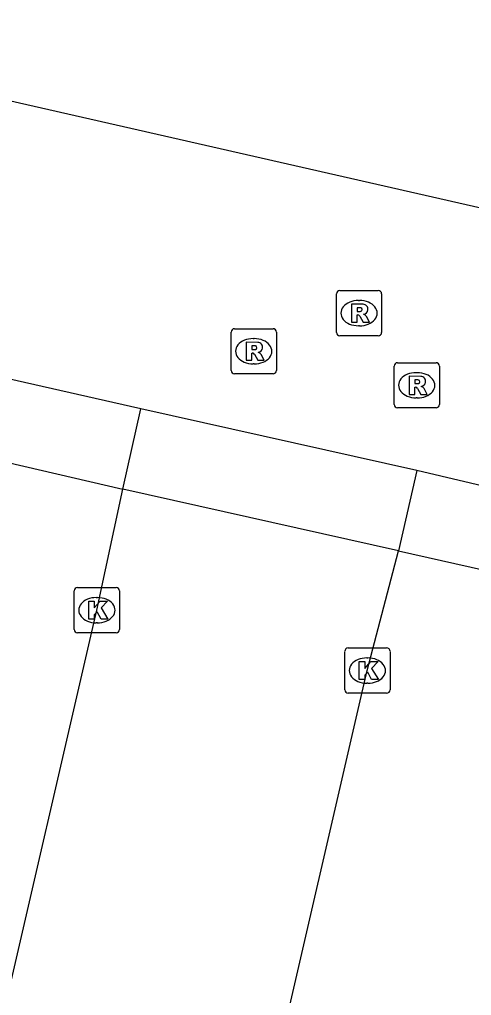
# Model space of a CAD drawing. Extents: x 162172 to 163187, y 382874 to 383684.
# Drawn here: x 162320.11 to 162330.1, y 383114.04 to 383135.64 of the extents above; entities that cross this region are included whole.
import ezdxf

# ---------------------------------------------------------------- set-up
doc = ezdxf.new("R2010")
doc.units = 0
for name, color, linetype in [('IMGEO_Kolk', 7, 'Continuous'), ('IMGEO_Rijbaan_lokaal_open', 7, 'Continuous'), ('IMGEO_Rioolput', 7, 'Continuous'), ('IMGEO_Voetpad_open', 7, 'Continuous')]:
    doc.layers.add(name, color=color, linetype=linetype)

msp = doc.modelspace()

# ---------------------------------------------------------------- linework, layer by layer
at = {"layer": 'IMGEO_Kolk'}
for p, q in [((162321.395, 383123.07), (162322.247, 383123.07)), ((162321.32, 383122.144), (162321.32, 383122.996)), ((162321.808, 383122.85), (162321.833, 383122.85)), ((162322.321, 383122.996), (162322.321, 383122.144)), ((162321.831, 383122.29), (162321.806, 383122.29)), ((162322.247, 383122.07), (162321.395, 383122.07)), ((162327.299, 383120.808), (162327.299, 383121.66)), ((162327.374, 383121.734), (162328.226, 383121.734)), ((162328.3, 383121.66), (162328.3, 383120.808)), ((162327.787, 383121.514), (162327.812, 383121.514)), ((162327.81, 383120.954), (162327.785, 383120.954)), ((162328.226, 383120.734), (162327.374, 383120.734))]:
    msp.add_line(p, q, dxfattribs=at)
for points in [[(162321.395, 383123.07), (162322.247, 383123.07)], [(162321.32, 383122.144), (162321.32, 383122.996)], [(162322.321, 383122.996), (162322.321, 383122.144)], [(162321.641, 383122.77), (162321.764, 383122.77), (162321.764, 383122.619), (162321.894, 383122.77), (162322.058, 383122.77), (162321.912, 383122.619), (162322.065, 383122.37), (162321.913, 383122.37), (162321.828, 383122.534), (162321.764, 383122.467), (162321.764, 383122.37), (162321.641, 383122.37), (162321.641, 383122.77)], [(162322.247, 383122.07), (162321.395, 383122.07)], [(162327.299, 383120.808), (162327.299, 383121.66)], [(162327.374, 383121.734), (162328.226, 383121.734)], [(162328.3, 383121.66), (162328.3, 383120.808)], [(162327.62, 383121.434), (162327.743, 383121.434), (162327.743, 383121.283), (162327.873, 383121.434), (162328.037, 383121.434), (162327.891, 383121.283), (162328.044, 383121.034), (162327.892, 383121.034), (162327.807, 383121.198), (162327.743, 383121.131), (162327.743, 383121.034), (162327.62, 383121.034), (162327.62, 383121.434)], [(162328.226, 383120.734), (162327.374, 383120.734)]]:
    msp.add_lwpolyline(points, dxfattribs=at)
for centre, start, end in [((162321.397, 383122.994), 91.552, 178.448), ((162321.397, 383122.994), 91.552, 178.448), ((162322.245, 383122.994), 1.552, 88.448), ((162322.245, 383122.994), 1.552, 88.448), ((162321.397, 383122.146), 181.552, 268.448), ((162321.397, 383122.146), 181.552, 268.448), ((162322.245, 383122.146), 271.552, 358.448), ((162322.245, 383122.146), 271.552, 358.448), ((162327.376, 383121.658), 91.552, 178.448), ((162327.376, 383121.658), 91.552, 178.448), ((162328.224, 383121.658), 1.552, 88.448), ((162328.224, 383121.658), 1.552, 88.448), ((162327.376, 383120.81), 181.552, 268.448), ((162327.376, 383120.81), 181.552, 268.448), ((162328.224, 383120.81), 271.552, 358.448), ((162328.224, 383120.81), 271.552, 358.448)]:
    msp.add_arc(centre, 0.0765, start, end, dxfattribs=at)
for centre, major_axis, ratio, start_param, end_param in [((162321.807, 383122.57), (-0.387, 0.002), 0.722429, 4.712389, 7.853982), ((162321.832, 383122.57), (-0.39, 0.002), 0.717154, 1.570796, 4.712389), ((162327.786, 383121.234), (-0.387, 0.002), 0.722429, 4.712389, 7.853982), ((162327.811, 383121.234), (-0.39, 0.002), 0.717154, 1.570796, 4.712389)]:
    msp.add_ellipse(centre, major_axis=major_axis, ratio=ratio, start_param=start_param, end_param=end_param, dxfattribs=at)
at = {"layer": 'IMGEO_Rijbaan_lokaal_open'}
for points in [[(162310.489, 383135.954), (162315.736, 383134.794), (162332.866, 383130.889), (162335.861, 383130.194)], [(162322.791, 383127.03), (162314.749, 383128.846), (162310.151, 383129.913)], [(162322.393, 383125.252), (162322.791, 383127.03)], [(162328.89, 383125.665), (162322.791, 383127.03)], [(162328.89, 383125.665), (162328.491, 383123.887)], [(162341.498, 383122.789), (162331.798, 383124.977), (162328.89, 383125.665)], [(162317.848, 383105.193), (162319.597, 383112.949), (162321.822, 383122.569), (162322.393, 383125.252)], [(162328.491, 383123.887), (162322.393, 383125.252)], [(162329.412, 383106.168), (162324.596, 383107.29), (162325.645, 383111.904), (162327.798, 383121.234), (162328.491, 383123.887)]]:
    msp.add_lwpolyline(points, dxfattribs=at)
at = {"layer": 'IMGEO_Rioolput'}
for p, q in [((162327.114, 383128.718), (162327.114, 383129.57)), ((162327.189, 383129.644), (162328.041, 383129.644)), ((162328.115, 383129.57), (162328.115, 383128.718)), ((162327.602, 383129.424), (162327.627, 383129.424)), ((162324.787, 383127.874), (162324.787, 383128.726)), ((162324.862, 383128.8), (162325.714, 383128.8)), ((162325.788, 383128.726), (162325.788, 383127.874)), ((162327.625, 383128.864), (162327.6, 383128.864)), ((162325.275, 383128.58), (162325.3, 383128.58)), ((162328.041, 383128.644), (162327.189, 383128.644)), ((162328.465, 383128.047), (162329.317, 383128.047)), ((162325.298, 383128.02), (162325.273, 383128.02)), ((162328.39, 383127.121), (162328.39, 383127.973)), ((162328.878, 383127.827), (162328.903, 383127.827)), ((162329.391, 383127.973), (162329.391, 383127.121)), ((162325.714, 383127.8), (162324.862, 383127.8)), ((162328.901, 383127.267), (162328.876, 383127.267)), ((162329.317, 383127.047), (162328.465, 383127.047))]:
    msp.add_line(p, q, dxfattribs=at)
for points in [[(162327.114, 383128.718), (162327.114, 383129.57)], [(162327.189, 383129.644), (162328.041, 383129.644)], [(162328.115, 383129.57), (162328.115, 383128.718)], [(162327.703, 383129.342), (162327.451, 383129.344), (162327.451, 383128.944)], [(162327.451, 383128.944), (162327.575, 383128.944), (162327.575, 383129.106), (162327.586, 383129.106)], [(162327.629, 383129.263), (162327.575, 383129.263), (162327.575, 383129.182)], [(162327.575, 383129.182), (162327.627, 383129.182)], [(162327.633, 383129.077), (162327.704, 383128.944), (162327.844, 383128.944), (162327.779, 383129.07)], [(162324.787, 383127.874), (162324.787, 383128.726)], [(162324.862, 383128.8), (162325.714, 383128.8)], [(162325.788, 383128.726), (162325.788, 383127.874)], [(162325.376, 383128.498), (162325.124, 383128.5), (162325.124, 383128.1)], [(162328.041, 383128.644), (162327.189, 383128.644)], [(162325.124, 383128.1), (162325.248, 383128.1), (162325.248, 383128.262), (162325.259, 383128.262)], [(162325.302, 383128.419), (162325.248, 383128.419), (162325.248, 383128.338)], [(162325.248, 383128.338), (162325.3, 383128.338)], [(162325.306, 383128.233), (162325.377, 383128.1), (162325.517, 383128.1), (162325.452, 383128.226)], [(162328.465, 383128.047), (162329.317, 383128.047)], [(162328.39, 383127.121), (162328.39, 383127.973)], [(162329.391, 383127.973), (162329.391, 383127.121)], [(162325.714, 383127.8), (162324.862, 383127.8)], [(162328.979, 383127.745), (162328.727, 383127.747), (162328.727, 383127.347)], [(162328.905, 383127.666), (162328.851, 383127.666), (162328.851, 383127.585)], [(162328.727, 383127.347), (162328.851, 383127.347), (162328.851, 383127.509), (162328.862, 383127.509)], [(162328.851, 383127.585), (162328.903, 383127.585)], [(162328.909, 383127.48), (162328.98, 383127.347), (162329.12, 383127.347), (162329.055, 383127.473)], [(162329.317, 383127.047), (162328.465, 383127.047)]]:
    msp.add_lwpolyline(points, dxfattribs=at)
for centre, radius, start, end in [((162327.191, 383129.568), 0.0765, 91.552, 178.448), ((162327.191, 383129.568), 0.0765, 91.552, 178.448), ((162328.039, 383129.568), 0.0765, 1.552, 88.448), ((162328.039, 383129.568), 0.0765, 1.552, 88.448), ((162327.702, 383129.232), 0.109, 350.3612, 89.416), ((162327.585, 383129.053), 0.0533, 26.0293, 88.6989), ((162327.611, 383129.371), 0.19, 274.7715, 282.9687), ((162327.635, 383129.167), 0.0964, 77.0061, 93.1865), ((162327.649, 383129.224), 0.0378, 276.6634, 79.6772), ((162327.7, 383129.232), 0.112, 277.5842, 350.9817), ((162327.684, 383129.017), 0.108, 29.5134, 73.7905), ((162324.864, 383128.724), 0.0765, 91.552, 178.448), ((162324.864, 383128.724), 0.0765, 91.552, 178.448), ((162325.712, 383128.724), 0.0765, 1.552, 88.448), ((162325.712, 383128.724), 0.0765, 1.552, 88.448), ((162327.191, 383128.72), 0.0765, 181.552, 268.448), ((162327.191, 383128.72), 0.0765, 181.552, 268.448), ((162328.039, 383128.72), 0.0765, 271.552, 358.448), ((162328.039, 383128.72), 0.0765, 271.552, 358.448), ((162325.375, 383128.388), 0.109, 350.3612, 89.416), ((162325.258, 383128.209), 0.0533, 26.0293, 88.6989), ((162325.284, 383128.527), 0.19, 274.7715, 282.9687), ((162325.308, 383128.323), 0.0964, 77.0061, 93.1865), ((162325.322, 383128.38), 0.0378, 276.6634, 79.6772), ((162325.373, 383128.388), 0.112, 277.5842, 350.9817), ((162325.357, 383128.173), 0.108, 29.5134, 73.7905), ((162328.467, 383127.971), 0.0765, 91.552, 178.448), ((162328.467, 383127.971), 0.0765, 91.552, 178.448), ((162329.315, 383127.971), 0.0765, 1.552, 88.448), ((162329.315, 383127.971), 0.0765, 1.552, 88.448), ((162324.864, 383127.876), 0.0765, 181.552, 268.448), ((162324.864, 383127.876), 0.0765, 181.552, 268.448), ((162325.712, 383127.876), 0.0765, 271.552, 358.448), ((162325.712, 383127.876), 0.0765, 271.552, 358.448), ((162328.911, 383127.57), 0.0964, 77.0061, 93.1865), ((162328.925, 383127.627), 0.0378, 276.6634, 79.6772), ((162328.978, 383127.635), 0.109, 350.3612, 89.416), ((162328.976, 383127.635), 0.112, 277.5842, 350.9817), ((162328.861, 383127.456), 0.0533, 26.0293, 88.6989), ((162328.887, 383127.774), 0.19, 274.7715, 282.9687), ((162328.96, 383127.42), 0.108, 29.5134, 73.7905), ((162328.467, 383127.123), 0.0765, 181.552, 268.448), ((162328.467, 383127.123), 0.0765, 181.552, 268.448), ((162329.315, 383127.123), 0.0765, 271.552, 358.448), ((162329.315, 383127.123), 0.0765, 271.552, 358.448)]:
    msp.add_arc(centre, radius, start, end, dxfattribs=at)
for centre, major_axis, ratio, start_param, end_param in [((162327.601, 383129.144), (-0.387, 0.002), 0.722429, 4.712389, 7.853982), ((162327.626, 383129.144), (-0.39, 0.002), 0.717154, 1.570796, 4.712389), ((162325.274, 383128.3), (-0.387, 0.002), 0.722429, 4.712389, 7.853982), ((162325.299, 383128.3), (-0.39, 0.002), 0.717154, 1.570796, 4.712389), ((162328.877, 383127.547), (-0.387, 0.002), 0.722429, 4.712389, 7.853982), ((162328.902, 383127.547), (-0.39, 0.002), 0.717154, 1.570796, 4.712389)]:
    msp.add_ellipse(centre, major_axis=major_axis, ratio=ratio, start_param=start_param, end_param=end_param, dxfattribs=at)
at = {"layer": 'IMGEO_Voetpad_open'}
for points in [[(162317.597, 383126.36), (162322.393, 383125.252)], [(162328.491, 383123.887), (162333.239, 383122.813)]]:
    msp.add_lwpolyline(points, dxfattribs=at)

doc.saveas('drawing.dxf')
